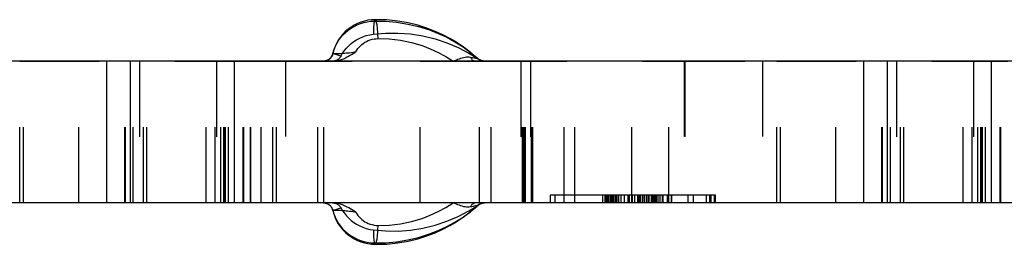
# Model space of a CAD drawing. Header units: inches. Extents: x 3 to 289, y 4 to 291.
# Tile 570 of 634: x 187.691 to 188.992, y 138.884 to 139.181. Entities that reach past the tile are written whole.
import ezdxf

# ---------------------------------------------------------------- set-up
doc = ezdxf.new("R2010")
doc.units = ezdxf.units.IN
doc.header["$LTSCALE"] = 0.5
doc.header["$MEASUREMENT"] = 0
doc.linetypes.add('HIDDEN', pattern=[0.225, 0.15, -0.075])
doc.layers.add('DBU', color=7, linetype='Continuous')

msp = doc.modelspace()

# ---------------------------------------------------------------- linework, layer by layer
at = {"layer": 'DBU', "color": 30, "linetype": 'Continuous'}
for p, q in [((188.1287, 139.1717), (188.1247, 139.1689)), ((188.1248, 139.1675), (188.1286, 139.1702)), ((188.1286, 139.1702), (188.1326, 139.1726)), ((188.1328, 139.1742), (188.1287, 139.1717)), ((188.1326, 139.1726), (188.1368, 139.1746)), ((188.1372, 139.1764), (188.1328, 139.1742)), ((188.1368, 139.1746), (188.1411, 139.1763)), ((188.1417, 139.1781), (188.1372, 139.1764)), ((188.1411, 139.1763), (188.1455, 139.1776)), ((188.1463, 139.1795), (188.1417, 139.1781)), ((188.1455, 139.1776), (188.15, 139.1786)), ((188.151, 139.1806), (188.1463, 139.1795)), ((188.15, 139.1786), (188.1546, 139.1793)), ((188.1558, 139.1812), (188.151, 139.1806)), ((188.1546, 139.1793), (188.1592, 139.1796)), ((188.1606, 139.1814), (188.1558, 139.1812)), ((188.1758, 139.1811), (188.1606, 139.1814)), ((188.1903, 139.1796), (188.1758, 139.1811)), ((188.2039, 139.1772), (188.1903, 139.1796)), ((188.2167, 139.174), (188.2039, 139.1772)), ((188.2286, 139.1703), (188.2167, 139.174)), ((188.2396, 139.166), (188.2286, 139.1703)), ((188.1145, 139.1584), (188.1118, 139.1544)), ((188.1121, 139.1538), (188.1148, 139.1576)), ((188.1176, 139.1622), (188.1145, 139.1584)), ((188.1148, 139.1576), (188.1179, 139.1612)), ((188.121, 139.1657), (188.1176, 139.1622)), ((188.1179, 139.1612), (188.1212, 139.1645)), ((188.1247, 139.1689), (188.121, 139.1657)), ((188.1212, 139.1645), (188.1248, 139.1675)), ((188.1358, 139.1548), (188.14, 139.157)), ((188.14, 139.157), (188.1443, 139.1589)), ((188.1443, 139.1589), (188.1488, 139.1605)), ((188.1488, 139.1605), (188.1534, 139.1616)), ((188.1534, 139.1616), (188.158, 139.1624)), ((188.158, 139.1624), (188.1744, 139.1638)), ((188.1744, 139.1638), (188.1909, 139.1638)), ((188.1909, 139.1638), (188.2073, 139.1625)), ((188.2073, 139.1625), (188.2236, 139.1599)), ((188.2236, 139.1599), (188.2396, 139.156)), ((188.2498, 139.1614), (188.2396, 139.166)), ((188.2591, 139.1566), (188.2498, 139.1614)), ((188.1066, 139.1439), (188.1054, 139.1402)), ((188.1059, 139.1411), (188.1076, 139.1455)), ((188.1081, 139.1475), (188.1066, 139.1439)), ((188.1076, 139.1455), (188.1097, 139.1498)), ((188.1098, 139.151), (188.1081, 139.1475)), ((188.1097, 139.1498), (188.1121, 139.1538)), ((188.1118, 139.1544), (188.1098, 139.151)), ((188.12, 139.1405), (188.1227, 139.1438)), ((188.1227, 139.1438), (188.1257, 139.1469)), ((188.1257, 139.1469), (188.1288, 139.1498)), ((188.1288, 139.1498), (188.1323, 139.1524)), ((188.1323, 139.1524), (188.1358, 139.1548)), ((188.2396, 139.156), (188.255, 139.1509)), ((188.255, 139.1509), (188.2699, 139.1447)), ((188.2676, 139.1516), (188.2591, 139.1566)), ((188.2753, 139.1466), (188.2676, 139.1516)), ((188.2699, 139.1447), (188.2843, 139.1373)), ((188.2822, 139.1416), (188.2753, 139.1466)), ((188.1016, 139.1311), (188.1011, 139.1305)), ((188.1021, 139.1317), (188.1016, 139.1311)), ((188.1026, 139.1324), (188.1021, 139.1317)), ((188.103, 139.1331), (188.1026, 139.1324)), ((188.1034, 139.1339), (188.103, 139.1331)), ((188.1038, 139.1347), (188.1034, 139.1339)), ((188.104, 139.1356), (188.1038, 139.1347)), ((188.1043, 139.1365), (188.104, 139.1356)), ((188.1044, 139.1365), (188.1043, 139.1365)), ((188.1043, 139.1365), (188.1043, 139.1365)), ((188.1046, 139.1365), (188.1044, 139.1365)), ((188.1054, 139.1402), (188.1045, 139.1364)), ((188.1046, 139.1365), (188.1059, 139.1411)), ((188.1139, 139.1311), (188.1133, 139.1305)), ((188.1144, 139.1318), (188.1139, 139.1311)), ((188.1149, 139.1325), (188.1144, 139.1318)), ((188.1153, 139.1333), (188.1149, 139.1325)), ((188.1153, 139.1333), (188.1175, 139.137)), ((188.1175, 139.137), (188.12, 139.1405)), ((188.2869, 139.1378), (188.2822, 139.1416)), ((188.2843, 139.1373), (188.2948, 139.1309)), ((188.2883, 139.1367), (188.2869, 139.1378)), ((188.2882, 139.1368), (188.2931, 139.1326)), ((188.2931, 139.1326), (188.2946, 139.1313)), ((188.2965, 139.1298), (188.2946, 139.1313)), ((188.2948, 139.1309), (188.2965, 139.1298)), ((186.9746, 139.1271), (187.806, 139.1271)), ((187.806, 139.1271), (187.8372, 139.1271)), ((187.8372, 139.1271), (187.9746, 139.1271)), ((187.9746, 138.9391), (187.9746, 139.1271)), ((187.9746, 139.1271), (188.806, 139.1271)), ((188.0958, 139.1271), (188.0957, 139.1271)), ((188.0961, 139.1273), (188.0958, 139.1271)), ((188.0964, 139.1274), (188.0961, 139.1273)), ((188.0968, 139.1275), (188.0964, 139.1274)), ((188.0972, 139.1277), (188.0968, 139.1275)), ((188.0976, 139.1279), (188.0972, 139.1277)), ((188.0979, 139.1281), (188.0976, 139.1279)), ((188.0983, 139.1283), (188.0979, 139.1281)), ((188.0987, 139.1285), (188.0983, 139.1283)), ((188.0991, 139.1288), (188.0987, 139.1285)), ((188.0995, 139.1291), (188.0991, 139.1288)), ((188.0999, 139.1294), (188.0995, 139.1291)), ((188.1003, 139.1297), (188.0999, 139.1294)), ((188.1007, 139.1301), (188.1003, 139.1297)), ((188.1011, 139.1305), (188.1007, 139.1301)), ((188.1083, 139.1273), (188.1077, 139.1271)), ((188.1091, 139.1276), (188.1083, 139.1273)), ((188.1098, 139.128), (188.1091, 139.1276)), ((188.1106, 139.1284), (188.1098, 139.128)), ((188.1113, 139.1289), (188.1106, 139.1284)), ((188.112, 139.1294), (188.1113, 139.1289)), ((188.1127, 139.1299), (188.112, 139.1294)), ((188.1133, 139.1305), (188.1127, 139.1299)), ((188.2965, 139.1298), (188.298, 139.1288)), ((188.299, 139.1282), (188.298, 139.1288)), ((188.2999, 139.1277), (188.299, 139.1282)), ((188.3009, 139.1273), (188.2999, 139.1277)), ((188.3016, 139.1271), (188.3009, 139.1273)), ((188.806, 139.1271), (188.8372, 139.1271)), ((188.8372, 139.1271), (188.9746, 139.1271)), ((188.9746, 138.9391), (188.9746, 139.1271)), ((188.9746, 139.1271), (189.806, 139.1271)), ((187.806, 138.9391), (186.9746, 138.9391)), ((187.8372, 138.9391), (187.806, 138.9391)), ((187.9746, 138.9391), (187.8372, 138.9391)), ((188.806, 138.9391), (187.9746, 138.9391)), ((188.0921, 138.9391), (188.0925, 138.9391)), ((188.0925, 138.9391), (188.093, 138.9391)), ((188.093, 138.9391), (188.0934, 138.939)), ((188.0934, 138.939), (188.094, 138.939)), ((188.094, 138.939), (188.0945, 138.9389)), ((188.0945, 138.9389), (188.0951, 138.9388)), ((188.0951, 138.9388), (188.0956, 138.9386)), ((188.0956, 138.9386), (188.0963, 138.9384)), ((188.0963, 138.9384), (188.0969, 138.9381)), ((188.0969, 138.9381), (188.0975, 138.9379)), ((188.0975, 138.9379), (188.0982, 138.9375)), ((188.0982, 138.9375), (188.0988, 138.9371)), ((188.0988, 138.9371), (188.0995, 138.9367)), ((188.0995, 138.9367), (188.1001, 138.9362)), ((188.1001, 138.9362), (188.1008, 138.9356)), ((188.1008, 138.9356), (188.1014, 138.935)), ((188.1041, 138.9391), (188.1049, 138.9391)), ((188.1049, 138.9391), (188.1058, 138.939)), ((188.1058, 138.939), (188.1066, 138.9389)), ((188.1066, 138.9389), (188.1075, 138.9387)), ((188.1075, 138.9387), (188.1083, 138.9384)), ((188.1083, 138.9384), (188.1091, 138.9381)), ((188.1091, 138.9381), (188.1098, 138.9378)), ((188.1098, 138.9378), (188.1106, 138.9373)), ((188.1106, 138.9373), (188.1113, 138.9369)), ((188.1113, 138.9369), (188.112, 138.9364)), ((188.112, 138.9364), (188.1127, 138.9358)), ((188.1127, 138.9358), (188.1133, 138.9352)), ((188.2946, 138.9345), (188.2965, 138.9359)), ((188.2948, 138.9348), (188.2965, 138.9359)), ((188.2965, 138.9359), (188.298, 138.937)), ((188.298, 138.937), (188.2989, 138.9375)), ((188.2989, 138.9375), (188.2998, 138.938)), ((188.2998, 138.938), (188.3008, 138.9384)), ((188.3008, 138.9384), (188.3018, 138.9387)), ((188.3018, 138.9387), (188.3029, 138.9389)), ((188.3029, 138.9389), (188.3039, 138.9391)), ((188.3039, 138.9391), (188.305, 138.9391)), ((188.8372, 138.9391), (188.806, 138.9391)), ((188.9746, 138.9391), (188.8372, 138.9391)), ((189.806, 138.9391), (188.9746, 138.9391)), ((188.1014, 138.935), (188.1019, 138.9343)), ((188.1019, 138.9343), (188.1025, 138.9335)), ((188.1025, 138.9335), (188.1029, 138.9328)), ((188.1029, 138.9328), (188.1034, 138.9319)), ((188.1034, 138.9319), (188.1037, 138.9311)), ((188.1037, 138.9311), (188.104, 138.9302)), ((188.104, 138.9302), (188.1043, 138.9293)), ((188.1044, 138.9293), (188.1043, 138.9293)), ((188.1043, 138.9293), (188.1043, 138.9293)), ((188.1043, 138.9293), (188.1043, 138.9293)), ((188.1043, 138.9293), (188.1044, 138.9293)), ((188.1045, 138.9293), (188.1044, 138.9293)), ((188.1044, 138.9293), (188.1046, 138.9292)), ((188.1045, 138.9293), (188.1054, 138.9255)), ((188.1054, 138.9255), (188.1066, 138.9218)), ((188.1133, 138.9352), (188.1139, 138.9346)), ((188.1139, 138.9346), (188.1144, 138.9339)), ((188.1144, 138.9339), (188.1149, 138.9332)), ((188.1149, 138.9332), (188.1153, 138.9325)), ((188.1153, 138.9325), (188.1175, 138.9288)), ((188.1175, 138.9288), (188.12, 138.9253)), ((188.12, 138.9253), (188.1227, 138.9219)), ((188.2699, 138.921), (188.2843, 138.9285)), ((188.2753, 138.9192), (188.2822, 138.9242)), ((188.2822, 138.9242), (188.2863, 138.9274)), ((188.2843, 138.9285), (188.2948, 138.9348)), ((188.2863, 138.9274), (188.2883, 138.9291)), ((188.2882, 138.9289), (188.2931, 138.9331)), ((188.2931, 138.9331), (188.2946, 138.9345)), ((188.1066, 138.9218), (188.1081, 138.9182)), ((188.1081, 138.9182), (188.1098, 138.9147)), ((188.1098, 138.9147), (188.1118, 138.9113)), ((188.1118, 138.9113), (188.1145, 138.9073)), ((188.1227, 138.9219), (188.1257, 138.9188)), ((188.1257, 138.9188), (188.1288, 138.9159)), ((188.1288, 138.9159), (188.1323, 138.9133)), ((188.1323, 138.9133), (188.1358, 138.911)), ((188.1358, 138.911), (188.14, 138.9087)), ((188.2236, 138.9058), (188.2396, 138.9097)), ((188.2396, 138.9097), (188.255, 138.9148)), ((188.255, 138.9148), (188.2699, 138.921)), ((188.2591, 138.9092), (188.2676, 138.9141)), ((188.2676, 138.9141), (188.2753, 138.9192)), ((188.1145, 138.9073), (188.1176, 138.9035)), ((188.1176, 138.9035), (188.1211, 138.9)), ((188.1211, 138.9), (188.1247, 138.8968)), ((188.1247, 138.8968), (188.1287, 138.894)), ((188.14, 138.9087), (188.1443, 138.9068)), ((188.1443, 138.9068), (188.1488, 138.9052)), ((188.1488, 138.9052), (188.1534, 138.9041)), ((188.1534, 138.9041), (188.158, 138.9033)), ((188.158, 138.9033), (188.1744, 138.902)), ((188.1744, 138.902), (188.1909, 138.9019)), ((188.1909, 138.9019), (188.2073, 138.9032)), ((188.2073, 138.9032), (188.2236, 138.9058)), ((188.2286, 138.8955), (188.2397, 138.8997)), ((188.2397, 138.8997), (188.2498, 138.9043)), ((188.2498, 138.9043), (188.2591, 138.9092)), ((188.1287, 138.894), (188.1329, 138.8915)), ((188.1329, 138.8915), (188.1372, 138.8893)), ((188.1372, 138.8893), (188.1417, 138.8876)), ((188.1417, 138.8876), (188.1463, 138.8862)), ((188.1463, 138.8862), (188.151, 138.8852)), ((188.151, 138.8852), (188.1558, 138.8845)), ((188.1558, 138.8845), (188.1606, 138.8843)), ((188.1606, 138.8843), (188.1758, 138.8847)), ((188.1758, 138.8847), (188.1903, 138.8861)), ((188.1903, 138.8861), (188.2039, 138.8885)), ((188.2039, 138.8885), (188.2167, 138.8917)), ((188.2167, 138.8917), (188.2286, 138.8955))]:
    msp.add_line(p, q, dxfattribs=at)
at = {"layer": 'DBU', "color": 4, "linetype": 'Continuous'}
for p, q in [((188.1594, 139.1803), (188.1592, 139.1796)), ((188.1592, 139.1796), (188.174, 139.1794)), ((188.1597, 139.1808), (188.1594, 139.1803)), ((188.16, 139.1812), (188.1597, 139.1808)), ((188.1602, 139.1814), (188.16, 139.1812)), ((188.1605, 139.1815), (188.1602, 139.1814)), ((188.1606, 139.1814), (188.1605, 139.1815)), ((188.174, 139.1794), (188.1888, 139.1781)), ((188.1888, 139.1781), (188.2035, 139.1757)), ((188.2035, 139.1757), (188.2179, 139.1722)), ((188.2179, 139.1722), (188.2321, 139.1678)), ((188.2321, 139.1678), (188.2437, 139.1633)), ((188.2437, 139.1633), (188.255, 139.1581)), ((188.255, 139.1581), (188.2659, 139.1521)), ((188.2659, 139.1521), (188.2765, 139.1455)), ((188.2765, 139.1455), (188.2865, 139.1381)), ((188.1018, 139.1309), (188.1011, 139.1301)), ((188.1025, 139.1317), (188.1018, 139.1309)), ((188.1031, 139.1326), (188.1025, 139.1317)), ((188.1036, 139.1335), (188.1031, 139.1326)), ((188.104, 139.1345), (188.1036, 139.1335)), ((188.1043, 139.1355), (188.104, 139.1345)), ((188.1046, 139.1365), (188.1043, 139.1355)), ((188.1043, 139.1365), (188.1043, 139.1365)), ((188.1043, 139.1365), (188.1044, 139.1364)), ((188.1044, 139.1364), (188.1045, 139.1364)), ((188.1153, 139.1333), (188.1046, 139.1365)), ((188.2865, 139.1381), (188.2882, 139.1368)), ((187.806, 138.9391), (187.806, 139.1271)), ((187.8372, 138.9391), (187.8372, 139.1271)), ((188.0967, 139.1273), (188.096, 139.1271)), ((188.0976, 139.1277), (188.0967, 139.1273)), ((188.0986, 139.1282), (188.0976, 139.1277)), ((188.0995, 139.1288), (188.0986, 139.1282)), ((188.1003, 139.1294), (188.0995, 139.1288)), ((188.1011, 139.1301), (188.1003, 139.1294)), ((188.806, 138.9391), (188.806, 139.1271)), ((188.8372, 138.9391), (188.8372, 139.1271)), ((188.0936, 138.9391), (188.0925, 138.9391)), ((188.0946, 138.9389), (188.0936, 138.9391)), ((188.0957, 138.9387), (188.0946, 138.9389)), ((188.0967, 138.9384), (188.0957, 138.9387)), ((188.0976, 138.938), (188.0967, 138.9384)), ((188.0986, 138.9375), (188.0976, 138.938)), ((188.0995, 138.937), (188.0986, 138.9375)), ((188.1003, 138.9363), (188.0995, 138.937)), ((188.1011, 138.9356), (188.1003, 138.9363)), ((188.1018, 138.9349), (188.1011, 138.9356)), ((188.1025, 138.934), (188.1018, 138.9349)), ((188.1031, 138.9332), (188.1025, 138.934)), ((188.1036, 138.9322), (188.1031, 138.9332)), ((188.104, 138.9313), (188.1036, 138.9322)), ((188.1043, 138.9303), (188.104, 138.9313)), ((188.1046, 138.9292), (188.1043, 138.9303)), ((188.1046, 138.9292), (188.1153, 138.9325)), ((188.1046, 138.9292), (188.1059, 138.9247)), ((188.1059, 138.9247), (188.1076, 138.9202)), ((188.2765, 138.9202), (188.2865, 138.9276)), ((188.2865, 138.9276), (188.2882, 138.9289)), ((188.1076, 138.9202), (188.1097, 138.916)), ((188.1097, 138.916), (188.1121, 138.9119)), ((188.1121, 138.9119), (188.1148, 138.9081)), ((188.255, 138.9077), (188.2659, 138.9136)), ((188.2659, 138.9136), (188.2765, 138.9202)), ((188.1148, 138.9081), (188.1179, 138.9045)), ((188.1179, 138.9045), (188.1212, 138.9012)), ((188.1212, 138.9012), (188.1248, 138.8982)), ((188.1248, 138.8982), (188.1286, 138.8955)), ((188.2179, 138.8935), (188.2321, 138.898)), ((188.2321, 138.898), (188.2437, 138.9025)), ((188.2437, 138.9025), (188.255, 138.9077)), ((188.1286, 138.8955), (188.1326, 138.8932)), ((188.1326, 138.8932), (188.1368, 138.8911)), ((188.1368, 138.8911), (188.1411, 138.8895)), ((188.1411, 138.8895), (188.1455, 138.8881)), ((188.1455, 138.8881), (188.15, 138.8871)), ((188.15, 138.8871), (188.1546, 138.8864)), ((188.1546, 138.8864), (188.1592, 138.8861)), ((188.1592, 138.8861), (188.174, 138.8864)), ((188.1592, 138.8861), (188.1594, 138.8854)), ((188.1594, 138.8854), (188.1597, 138.8849)), ((188.1597, 138.8849), (188.16, 138.8845)), ((188.16, 138.8845), (188.1602, 138.8843)), ((188.1602, 138.8843), (188.1605, 138.8843)), ((188.1605, 138.8843), (188.1606, 138.8843)), ((188.174, 138.8864), (188.1888, 138.8877)), ((188.1888, 138.8877), (188.2035, 138.8901)), ((188.2035, 138.8901), (188.2179, 138.8935))]:
    msp.add_line(p, q, dxfattribs=at)
at = {"layer": 'DBU', "color": 254, "linetype": 'HIDDEN'}
for p, q in [((188.1608, 139.1813), (188.1606, 139.1814)), ((188.1611, 139.181), (188.1608, 139.1813)), ((188.1614, 139.1806), (188.1611, 139.181)), ((188.1617, 139.18), (188.1614, 139.1806)), ((188.1619, 139.1792), (188.1617, 139.18)), ((188.1622, 139.1783), (188.1619, 139.1792)), ((188.1624, 139.1772), (188.1622, 139.1783)), ((188.1627, 139.176), (188.1624, 139.1772)), ((188.1629, 139.1747), (188.1627, 139.176)), ((188.1632, 139.1732), (188.1629, 139.1747)), ((188.1634, 139.1716), (188.1632, 139.1732)), ((188.1635, 139.17), (188.1634, 139.1716)), ((188.1637, 139.1682), (188.1635, 139.17)), ((188.1639, 139.1664), (188.1637, 139.1682)), ((188.164, 139.1645), (188.1639, 139.1664)), ((188.1641, 139.1625), (188.164, 139.1645)), ((188.1642, 139.1605), (188.1641, 139.1625)), ((188.1643, 139.1585), (188.1642, 139.1605)), ((188.1643, 139.1565), (188.1643, 139.1585)), ((188.1377, 139.1432), (188.1393, 139.1452)), ((188.1393, 139.1452), (188.141, 139.1469)), ((188.141, 139.1469), (188.1428, 139.1486)), ((188.1428, 139.1486), (188.1448, 139.1501)), ((188.1448, 139.1501), (188.1469, 139.1515)), ((188.1469, 139.1515), (188.149, 139.1527)), ((188.149, 139.1527), (188.1514, 139.1538)), ((188.1514, 139.1538), (188.1539, 139.1547)), ((188.1539, 139.1547), (188.1564, 139.1555)), ((188.1564, 139.1555), (188.159, 139.156)), ((188.159, 139.156), (188.1617, 139.1563)), ((188.1617, 139.1563), (188.1643, 139.1565)), ((188.1643, 139.1565), (188.1791, 139.156)), ((188.1791, 139.156), (188.1938, 139.1543)), ((188.1938, 139.1543), (188.2083, 139.1513)), ((188.2083, 139.1513), (188.2225, 139.1471)), ((188.2225, 139.1471), (188.2333, 139.143)), ((188.1045, 139.1364), (188.1046, 139.1364)), ((188.1046, 139.1364), (188.1049, 139.1365)), ((188.1049, 139.1365), (188.1053, 139.1365)), ((188.1053, 139.1365), (188.1058, 139.1365)), ((188.1058, 139.1365), (188.1064, 139.1365)), ((188.1064, 139.1365), (188.1071, 139.1365)), ((188.1071, 139.1365), (188.1079, 139.1365)), ((188.1079, 139.1365), (188.1088, 139.1366)), ((188.1088, 139.1366), (188.1101, 139.1366)), ((188.1101, 139.1366), (188.1115, 139.1367)), ((188.1115, 139.1367), (188.1131, 139.1368)), ((188.1131, 139.1368), (188.1148, 139.1369)), ((188.1148, 139.1369), (188.1165, 139.137)), ((188.1165, 139.137), (188.1183, 139.1371)), ((188.1183, 139.1371), (188.1202, 139.1373)), ((188.1198, 139.1303), (188.1226, 139.1317)), ((188.1202, 139.1373), (188.1222, 139.1374)), ((188.1222, 139.1374), (188.1241, 139.1376)), ((188.1226, 139.1317), (188.1245, 139.1327)), ((188.1241, 139.1376), (188.1264, 139.1378)), ((188.1245, 139.1327), (188.1267, 139.134)), ((188.1264, 139.1378), (188.1287, 139.1381)), ((188.1267, 139.134), (188.1292, 139.1355)), ((188.1287, 139.1381), (188.131, 139.1384)), ((188.1292, 139.1355), (188.1335, 139.1381)), ((188.131, 139.1384), (188.1331, 139.1388)), ((188.1331, 139.1388), (188.1351, 139.1391)), ((188.1335, 139.1381), (188.1346, 139.1388)), ((188.1346, 139.1388), (188.1349, 139.139)), ((188.1349, 139.139), (188.135, 139.1391)), ((188.135, 139.1391), (188.1351, 139.1391)), ((188.1351, 139.1391), (188.1363, 139.1412)), ((188.1363, 139.1412), (188.1377, 139.1432)), ((188.2333, 139.143), (188.2438, 139.1382)), ((188.2438, 139.1382), (188.254, 139.1327)), ((188.254, 139.1327), (188.2637, 139.1266)), ((188.2736, 139.1305), (188.2755, 139.1311)), ((188.2755, 139.1311), (188.2774, 139.1316)), ((188.2774, 139.1316), (188.2792, 139.132)), ((188.2792, 139.132), (188.2811, 139.1322)), ((188.2811, 139.1322), (188.2829, 139.1322)), ((188.2829, 139.1322), (188.2846, 139.1322)), ((188.2846, 139.1322), (188.2864, 139.1319)), ((188.2864, 139.1319), (188.2881, 139.1316)), ((188.2864, 139.1319), (188.2868, 139.1311)), ((188.2868, 139.1311), (188.2872, 139.1304)), ((188.2881, 139.1316), (188.2898, 139.1313)), ((188.2898, 139.1313), (188.2914, 139.131)), ((188.2914, 139.131), (188.2928, 139.1307)), ((188.2928, 139.1307), (188.2937, 139.1305)), ((187.6909, 138.9391), (187.6909, 139.1266)), ((187.6909, 139.1266), (187.6958, 139.1266)), ((187.6958, 138.9391), (187.6958, 139.1266)), ((187.6958, 139.1266), (187.9628, 139.1266)), ((187.7689, 138.9391), (187.7689, 139.1266)), ((187.8296, 138.9391), (187.8296, 139.1266)), ((187.8306, 138.9391), (187.8306, 139.1271)), ((187.841, 138.9391), (187.841, 139.1271)), ((187.8491, 139.1266), (187.8491, 138.9391)), ((187.8545, 138.9391), (187.8545, 139.1266)), ((187.8588, 138.9391), (187.8588, 139.1266)), ((187.9373, 138.9391), (187.9373, 139.1266)), ((187.9493, 138.9391), (187.9493, 139.1266)), ((187.951, 139.1271), (187.951, 138.9391)), ((187.951, 139.1266), (187.951, 138.9391)), ((187.9564, 138.9391), (187.9564, 139.1266)), ((187.9604, 138.9391), (187.9604, 139.1266)), ((187.9615, 138.9391), (187.9615, 139.1271)), ((187.9628, 139.1266), (187.986, 139.1266)), ((187.9628, 138.9391), (187.9628, 139.1266)), ((187.9669, 138.9391), (187.9669, 139.1266)), ((187.986, 138.9391), (187.986, 139.1271)), ((187.986, 138.9391), (187.986, 139.1266)), ((187.986, 139.1266), (187.996, 139.1266)), ((187.9871, 138.9391), (187.9871, 139.1271)), ((187.996, 138.9391), (187.996, 139.1266)), ((187.996, 139.1266), (188.0302, 139.1266)), ((187.9963, 138.9391), (187.9963, 139.1271)), ((188.0098, 138.9391), (188.0098, 139.1271)), ((188.0098, 138.9391), (188.0098, 139.1266)), ((188.0252, 138.9391), (188.0252, 139.1271)), ((188.0252, 138.9391), (188.0252, 139.1266)), ((188.0302, 138.9391), (188.0302, 139.1266)), ((188.0302, 139.1266), (188.2201, 139.1266)), ((188.0421, 139.1271), (188.0421, 138.9391)), ((188.0846, 138.9391), (188.0846, 139.1271)), ((188.0846, 138.9391), (188.0846, 139.1266)), ((188.0936, 139.1267), (188.0925, 139.1266)), ((188.0928, 138.9391), (188.0928, 139.1271)), ((188.0928, 138.9391), (188.0928, 139.1266)), ((188.0946, 139.1268), (188.0936, 139.1267)), ((188.0942, 139.1267), (188.0943, 139.1267)), ((188.0943, 139.1267), (188.0942, 139.1267)), ((188.0942, 139.1267), (188.0942, 139.1267)), ((188.0943, 139.1267), (188.0943, 139.1266)), ((188.0944, 139.1267), (188.0943, 139.1267)), ((188.0943, 139.1266), (188.0945, 139.1266)), ((188.0945, 139.1268), (188.0944, 139.1267)), ((188.0948, 139.1268), (188.0945, 139.1268)), ((188.0945, 139.1266), (188.0949, 139.1266)), ((188.0957, 139.127), (188.0946, 139.1268)), ((188.095, 139.1269), (188.0948, 139.1268)), ((188.0949, 139.1266), (188.0953, 139.1266)), ((188.0952, 139.127), (188.095, 139.1269)), ((188.0955, 139.127), (188.0952, 139.127)), ((188.0953, 139.1266), (188.0959, 139.1266)), ((188.0957, 139.1271), (188.0955, 139.127)), ((188.096, 139.1271), (188.0957, 139.127)), ((188.0959, 139.1266), (188.0967, 139.1266)), ((188.0967, 139.1266), (188.0977, 139.1266)), ((188.1049, 139.1266), (188.1041, 139.1266)), ((188.1058, 139.1267), (188.1049, 139.1266)), ((188.1056, 139.1266), (188.1074, 139.1267)), ((188.1066, 139.1269), (188.1058, 139.1267)), ((188.1075, 139.1271), (188.1066, 139.1269)), ((188.1074, 139.1267), (188.1091, 139.1269)), ((188.1077, 139.1271), (188.1075, 139.1271)), ((188.1091, 139.1269), (188.111, 139.1272)), ((188.111, 139.1272), (188.1129, 139.1277)), ((188.1129, 139.1277), (188.1148, 139.1283)), ((188.1148, 139.1283), (188.1173, 139.1292)), ((188.1173, 139.1292), (188.1198, 139.1303)), ((188.2201, 138.9391), (188.2201, 139.1266)), ((188.2201, 139.1266), (188.3136, 139.1266)), ((188.2637, 139.1266), (188.2657, 139.1274)), ((188.2657, 139.1274), (188.2677, 139.1283)), ((188.2677, 139.1283), (188.2697, 139.1291)), ((188.2697, 139.1291), (188.2717, 139.1298)), ((188.2717, 139.1298), (188.2736, 139.1305)), ((188.2872, 139.1304), (188.2877, 139.1297)), ((188.2877, 139.1297), (188.2883, 139.1291)), ((188.2883, 139.1291), (188.2888, 139.1285)), ((188.2888, 139.1285), (188.2894, 139.128)), ((188.2894, 139.128), (188.29, 139.1276)), ((188.29, 139.1276), (188.2907, 139.1272)), ((188.2907, 139.1272), (188.2913, 139.127)), ((188.2913, 139.127), (188.292, 139.1268)), ((188.292, 139.1268), (188.2923, 139.1267)), ((188.2937, 139.1305), (188.2944, 139.1304)), ((188.2944, 139.1304), (188.295, 139.1302)), ((188.295, 139.1302), (188.2954, 139.1302)), ((188.2954, 139.1302), (188.2957, 139.1301)), ((188.2957, 139.1301), (188.2959, 139.13)), ((188.2959, 139.13), (188.296, 139.13)), ((188.2981, 138.9391), (188.2981, 139.1271)), ((188.2981, 138.9391), (188.2981, 139.1266)), ((188.3019, 139.127), (188.3016, 139.1271)), ((188.303, 139.1268), (188.3019, 139.127)), ((188.304, 139.1267), (188.303, 139.1268)), ((188.305, 139.1266), (188.304, 139.1267)), ((188.3136, 138.9391), (188.3136, 139.1266)), ((188.3136, 139.1266), (188.5486, 139.1266)), ((188.3527, 139.1271), (188.3527, 138.9391)), ((188.3527, 139.1266), (188.3527, 138.9391)), ((188.3549, 138.9391), (188.3549, 139.1271)), ((188.3549, 138.9391), (188.3549, 139.1266)), ((188.3563, 138.9391), (188.3563, 139.1271)), ((188.3563, 138.9391), (188.3563, 139.1266)), ((188.3571, 138.9391), (188.3571, 139.1271)), ((188.3589, 138.9391), (188.3589, 139.1271)), ((188.3589, 138.9391), (188.3589, 139.1266)), ((188.3655, 139.1266), (188.3655, 138.9391)), ((188.3669, 138.9391), (188.3669, 139.1266)), ((188.3687, 138.9391), (188.3687, 139.1266)), ((188.41, 138.9391), (188.41, 139.1266)), ((188.4244, 138.9391), (188.4244, 139.1271)), ((188.4993, 138.9391), (188.4993, 139.1266)), ((188.5486, 139.1266), (188.6909, 139.1266)), ((188.5486, 138.9391), (188.5486, 139.1266)), ((188.5686, 139.1271), (188.5686, 138.9391)), ((188.5696, 139.1266), (188.5696, 138.9391)), ((188.6721, 139.1271), (188.6721, 138.9391)), ((188.6909, 138.9391), (188.6909, 139.1266)), ((188.6909, 139.1266), (188.6958, 139.1266)), ((188.6958, 138.9391), (188.6958, 139.1266)), ((188.6958, 139.1266), (188.9628, 139.1266)), ((188.7689, 138.9391), (188.7689, 139.1266)), ((188.8296, 138.9391), (188.8296, 139.1266)), ((188.8306, 138.9391), (188.8306, 139.1271)), ((188.841, 138.9391), (188.841, 139.1271)), ((188.8491, 139.1266), (188.8491, 138.9391)), ((188.8545, 138.9391), (188.8545, 139.1266)), ((188.8588, 138.9391), (188.8588, 139.1266)), ((188.9373, 138.9391), (188.9373, 139.1266)), ((188.9493, 138.9391), (188.9493, 139.1266)), ((188.951, 139.1271), (188.951, 138.9391)), ((188.951, 139.1266), (188.951, 138.9391)), ((188.9564, 138.9391), (188.9564, 139.1266)), ((188.9604, 138.9391), (188.9604, 139.1266)), ((188.9615, 138.9391), (188.9615, 139.1271)), ((188.9628, 138.9391), (188.9628, 139.1266)), ((188.9628, 139.1266), (188.986, 139.1266)), ((188.9669, 138.9391), (188.9669, 139.1266)), ((188.986, 138.9391), (188.986, 139.1271)), ((188.986, 138.9391), (188.986, 139.1266)), ((188.986, 139.1266), (188.996, 139.1266)), ((188.9871, 138.9391), (188.9871, 139.1271)), ((188.3916, 138.9491), (188.3916, 138.9391)), ((188.4645, 138.9491), (188.3916, 138.9491)), ((188.3979, 138.9491), (188.3979, 138.9391)), ((188.461, 138.9391), (188.461, 138.9491)), ((188.5521, 138.9491), (188.4645, 138.9491)), ((188.4645, 138.9391), (188.4645, 138.9491)), ((188.4653, 138.9391), (188.4653, 138.9491)), ((188.4666, 138.9391), (188.4666, 138.9491)), ((188.4669, 138.9391), (188.4669, 138.9491)), ((188.4676, 138.9391), (188.4676, 138.9491)), ((188.4692, 138.9391), (188.4692, 138.9491)), ((188.4693, 138.9391), (188.4693, 138.9491)), ((188.4713, 138.9391), (188.4713, 138.9491)), ((188.4732, 138.9491), (188.4732, 138.9391)), ((188.4732, 138.9391), (188.4732, 138.9491)), ((188.4751, 138.9391), (188.4751, 138.9491)), ((188.4754, 138.9391), (188.4754, 138.9491)), ((188.4757, 138.9391), (188.4757, 138.9491)), ((188.478, 138.9391), (188.478, 138.9491)), ((188.4781, 138.9391), (188.4781, 138.9491)), ((188.4799, 138.9391), (188.4799, 138.9491)), ((188.4799, 138.9491), (188.4799, 138.9391)), ((188.4825, 138.9391), (188.4825, 138.9491)), ((188.4853, 138.9391), (188.4853, 138.9491)), ((188.4898, 138.9391), (188.4898, 138.9491)), ((188.4947, 138.9391), (188.4947, 138.9491)), ((188.4956, 138.9391), (188.4956, 138.9491)), ((188.4962, 138.9391), (188.4962, 138.9491)), ((188.4965, 138.9391), (188.4965, 138.9491)), ((188.5001, 138.9391), (188.5001, 138.9491)), ((188.5004, 138.9391), (188.5004, 138.9491)), ((188.5037, 138.9391), (188.5037, 138.9491)), ((188.5076, 138.9391), (188.5076, 138.9491)), ((188.5089, 138.9391), (188.5089, 138.9491)), ((188.5093, 138.9391), (188.5093, 138.9491)), ((188.5097, 138.9391), (188.5097, 138.9491)), ((188.5101, 138.9391), (188.5101, 138.9491)), ((188.5104, 138.9391), (188.5104, 138.9491)), ((188.5111, 138.9391), (188.5111, 138.9491)), ((188.5134, 138.9391), (188.5134, 138.9491)), ((188.5137, 138.9391), (188.5137, 138.9491)), ((188.516, 138.9391), (188.516, 138.9491)), ((188.5169, 138.9391), (188.5169, 138.9491)), ((188.5192, 138.9391), (188.5192, 138.9491)), ((188.5195, 138.9391), (188.5195, 138.9491)), ((188.5199, 138.9391), (188.5199, 138.9491)), ((188.522, 138.9391), (188.522, 138.9491)), ((188.5222, 138.9391), (188.5222, 138.9491)), ((188.5253, 138.9391), (188.5253, 138.9491)), ((188.526, 138.9391), (188.526, 138.9491)), ((188.5268, 138.9391), (188.5268, 138.9491)), ((188.5279, 138.9391), (188.5279, 138.9491)), ((188.5284, 138.9391), (188.5284, 138.9491)), ((188.5304, 138.9391), (188.5304, 138.9491)), ((188.5321, 138.9391), (188.5321, 138.9491)), ((188.5341, 138.9391), (188.5341, 138.9491)), ((188.5369, 138.9391), (188.5369, 138.9491)), ((188.54, 138.9391), (188.54, 138.9491)), ((188.5411, 138.9391), (188.5411, 138.9491)), ((188.5466, 138.9391), (188.5466, 138.9491)), ((188.5478, 138.9391), (188.5478, 138.9491)), ((188.6044, 138.9491), (188.5521, 138.9491)), ((188.5521, 138.9391), (188.5521, 138.9491)), ((188.5525, 138.9391), (188.5525, 138.9491)), ((188.5738, 138.9391), (188.5738, 138.9491)), ((188.5809, 138.9391), (188.5809, 138.9491)), ((188.5982, 138.9391), (188.5982, 138.9491)), ((188.6026, 138.9391), (188.6026, 138.9491)), ((188.6038, 138.9391), (188.6038, 138.9491)), ((188.6044, 138.9391), (188.6044, 138.9491)), ((188.6089, 138.9491), (188.6044, 138.9491)), ((188.6101, 138.9491), (188.6089, 138.9491)), ((188.6089, 138.9391), (188.6089, 138.9491)), ((188.6101, 138.9391), (188.6101, 138.9491)), ((188.1074, 138.9391), (188.1056, 138.9391)), ((188.1092, 138.9389), (188.1074, 138.9391)), ((188.111, 138.9385), (188.1092, 138.9389)), ((188.1129, 138.9381), (188.111, 138.9385)), ((188.1148, 138.9375), (188.1129, 138.9381)), ((188.1173, 138.9366), (188.1148, 138.9375)), ((188.1199, 138.9354), (188.1173, 138.9366)), ((188.254, 138.933), (188.2637, 138.9391)), ((188.2657, 138.9383), (188.2637, 138.9391)), ((188.2677, 138.9375), (188.2657, 138.9383)), ((188.2697, 138.9366), (188.2677, 138.9375)), ((188.2717, 138.9359), (188.2697, 138.9366)), ((188.2736, 138.9352), (188.2717, 138.9359)), ((188.2872, 138.9353), (188.2877, 138.936)), ((188.2877, 138.936), (188.2883, 138.9367)), ((188.2883, 138.9367), (188.2888, 138.9372)), ((188.2888, 138.9372), (188.2894, 138.9377)), ((188.2894, 138.9377), (188.29, 138.9381)), ((188.29, 138.9381), (188.2907, 138.9385)), ((188.2907, 138.9385), (188.2913, 138.9388)), ((188.2913, 138.9388), (188.292, 138.939)), ((188.292, 138.939), (188.2923, 138.939)), ((188.2954, 138.9356), (188.295, 138.9355)), ((188.2957, 138.9356), (188.2954, 138.9356)), ((188.2959, 138.9357), (188.2957, 138.9356)), ((188.296, 138.9358), (188.2959, 138.9357)), ((188.298, 138.937), (188.296, 138.9358)), ((188.1046, 138.9293), (188.1045, 138.9293)), ((188.1049, 138.9293), (188.1046, 138.9293)), ((188.1053, 138.9293), (188.1049, 138.9293)), ((188.1058, 138.9293), (188.1053, 138.9293)), ((188.1064, 138.9292), (188.1058, 138.9293)), ((188.1071, 138.9292), (188.1064, 138.9292)), ((188.1079, 138.9292), (188.1071, 138.9292)), ((188.1088, 138.9291), (188.1079, 138.9292)), ((188.1101, 138.9291), (188.1088, 138.9291)), ((188.1115, 138.929), (188.1101, 138.9291)), ((188.1131, 138.9289), (188.1115, 138.929)), ((188.1148, 138.9289), (188.1131, 138.9289)), ((188.1165, 138.9287), (188.1148, 138.9289)), ((188.1183, 138.9286), (188.1165, 138.9287)), ((188.1202, 138.9285), (188.1183, 138.9286)), ((188.1226, 138.9341), (188.1199, 138.9354)), ((188.1222, 138.9283), (188.1202, 138.9285)), ((188.1241, 138.9281), (188.1222, 138.9283)), ((188.1255, 138.9324), (188.1226, 138.9341)), ((188.1264, 138.9279), (188.1241, 138.9281)), ((188.1292, 138.9302), (188.1255, 138.9324)), ((188.1287, 138.9276), (188.1264, 138.9279)), ((188.131, 138.9273), (188.1287, 138.9276)), ((188.1334, 138.9276), (188.1292, 138.9302)), ((188.1331, 138.927), (188.131, 138.9273)), ((188.1351, 138.9266), (188.1331, 138.927)), ((188.1349, 138.9267), (188.1334, 138.9276)), ((188.1351, 138.9266), (188.1349, 138.9267)), ((188.1351, 138.9266), (188.1363, 138.9245)), ((188.1363, 138.9245), (188.1377, 138.9225)), ((188.2225, 138.9186), (188.2333, 138.9227)), ((188.2333, 138.9227), (188.2438, 138.9275)), ((188.2438, 138.9275), (188.254, 138.933)), ((188.2755, 138.9346), (188.2736, 138.9352)), ((188.2774, 138.9341), (188.2755, 138.9346)), ((188.2792, 138.9338), (188.2774, 138.9341)), ((188.2811, 138.9336), (188.2792, 138.9338)), ((188.2829, 138.9335), (188.2811, 138.9336)), ((188.2846, 138.9336), (188.2829, 138.9335)), ((188.2864, 138.9338), (188.2846, 138.9336)), ((188.2864, 138.9338), (188.2868, 138.9346)), ((188.2881, 138.9341), (188.2864, 138.9338)), ((188.2868, 138.9346), (188.2872, 138.9353)), ((188.2898, 138.9345), (188.2881, 138.9341)), ((188.2914, 138.9348), (188.2898, 138.9345)), ((188.2928, 138.935), (188.2914, 138.9348)), ((188.2937, 138.9352), (188.2928, 138.935)), ((188.2944, 138.9354), (188.2937, 138.9352)), ((188.295, 138.9355), (188.2944, 138.9354)), ((188.1377, 138.9225), (188.1393, 138.9206)), ((188.1393, 138.9206), (188.141, 138.9188)), ((188.141, 138.9188), (188.1428, 138.9171)), ((188.1428, 138.9171), (188.1448, 138.9156)), ((188.1448, 138.9156), (188.1469, 138.9142)), ((188.1469, 138.9142), (188.149, 138.913)), ((188.149, 138.913), (188.1514, 138.9119)), ((188.1514, 138.9119), (188.1539, 138.911)), ((188.1539, 138.911), (188.1564, 138.9103)), ((188.1564, 138.9103), (188.159, 138.9097)), ((188.159, 138.9097), (188.1617, 138.9094)), ((188.1643, 138.9093), (188.1791, 138.9097)), ((188.1791, 138.9097), (188.1938, 138.9114)), ((188.1938, 138.9114), (188.2083, 138.9144)), ((188.2083, 138.9144), (188.2225, 138.9186)), ((188.1617, 138.9094), (188.1643, 138.9093)), ((188.1635, 138.8958), (188.1637, 138.8975)), ((188.1637, 138.8975), (188.1639, 138.8994)), ((188.1639, 138.8994), (188.164, 138.9013)), ((188.164, 138.9013), (188.1641, 138.9032)), ((188.1641, 138.9032), (188.1642, 138.9052)), ((188.1642, 138.9052), (188.1643, 138.9072)), ((188.1643, 138.9072), (188.1643, 138.9093)), ((188.1606, 138.8843), (188.1608, 138.8844)), ((188.1608, 138.8844), (188.1611, 138.8847)), ((188.1611, 138.8847), (188.1614, 138.8851)), ((188.1614, 138.8851), (188.1617, 138.8858)), ((188.1617, 138.8858), (188.1619, 138.8865)), ((188.1619, 138.8865), (188.1622, 138.8875)), ((188.1622, 138.8875), (188.1624, 138.8885)), ((188.1624, 138.8885), (188.1627, 138.8897)), ((188.1627, 138.8897), (188.1629, 138.8911)), ((188.1629, 138.8911), (188.1632, 138.8925)), ((188.1632, 138.8925), (188.1634, 138.8941)), ((188.1634, 138.8941), (188.1635, 138.8958))]:
    msp.add_line(p, q, dxfattribs=at)
at = {"layer": 'DBU', "color": 4, "linetype": 'Continuous'}
for centre, start, end in [((188.2668, 139.1639), 171.7018, 180.7794), ((188.2668, 138.9018), 179.2206, 188.2982)]:
    msp.add_arc(centre, 0.1087, start, end, dxfattribs=at)
at = {"layer": 'DBU', "color": 254, "linetype": 'HIDDEN', "extrusion": (0, 0, -1)}
for centre, radius, start, end in [((-188.3054, 139.1434), 0.0164, 296.7179, 305.1023), ((-188.3045, 139.1391), 0.0125, 280.7648, 313.0538), ((-188.3045, 139.1391), 0.0125, 269.9999, 280.7652)]:
    msp.add_arc(centre, radius, start, end, dxfattribs=at)
at = {"layer": 'DBU', "color": 254, "linetype": 'HIDDEN'}
for start, end in [(100.7649, 133.0539), (90, 100.7653)]:
    msp.add_arc((188.3045, 138.9266), 0.0125, start, end, dxfattribs=at)

doc.saveas('drawing.dxf')
